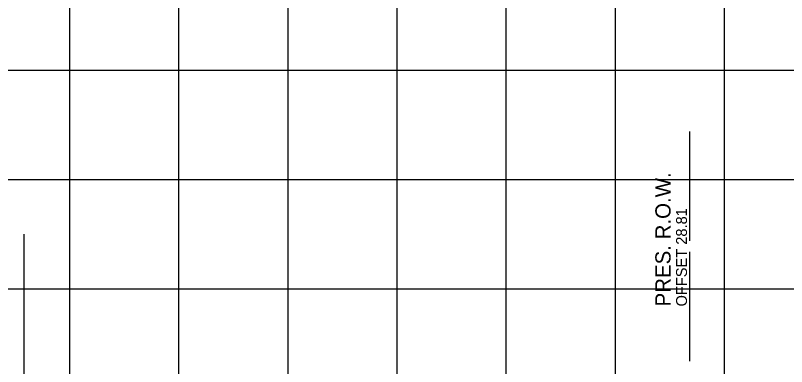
# Model space of a CAD drawing. Extents: x 1131015 to 1136271, y 133453 to 174329.
# Drawn here: x 1131295.5 to 1131366.1, y 173688.5 to 173720.7 of the extents above; entities that cross this region are included whole.
import ezdxf

# ---------------------------------------------------------------- set-up
doc = ezdxf.new("R2010")
doc.units = 0
for name, color, linetype in [('DESIGN - EARTHWORK - Excavation Limit Lines', 7, 'Continuous'), ('DESIGN - SHEET - Light Grid', 7, 'Continuous'), ('DESIGN - SHEET - Linework', 7, 'Continuous'), ('SURVEY - PROPERTY - ROW Lines', 7, 'Continuous'), ('SURVEY - PROPERTY - ROW Lines Text', 7, 'Continuous')]:
    doc.layers.add(name, color=color, linetype=linetype)

msp = doc.modelspace()

# ---------------------------------------------------------------- linework, layer by layer
at = {"layer": 'DESIGN - EARTHWORK - Excavation Limit Lines'}
msp.add_line((1131296.231, 173700.657), (1131296.231, 173648.157), dxfattribs=at)
at = {"layer": 'DESIGN - SHEET - Light Grid'}
msp.add_line((1131340.456, 173667.655), (1131340.456, 173762.825), dxfattribs=at)
at = {"layer": 'DESIGN - SHEET - Linework'}
for p, q in [((1131300.456, 173615.655), (1131300.456, 173825.655)), ((1131310.456, 173615.655), (1131310.456, 173825.655)), ((1131320.456, 173615.655), (1131320.456, 173825.655)), ((1131330.456, 173615.655), (1131330.456, 173825.655)), ((1131340.456, 173615.655), (1131340.456, 173825.655)), ((1131350.456, 173615.655), (1131350.456, 173825.655)), ((1131360.456, 173615.655), (1131360.456, 173825.655)), ((1131190.456, 173715.655), (1131490.456, 173715.655)), ((1131190.456, 173705.655), (1131490.456, 173705.655)), ((1131190.456, 173695.655), (1131490.456, 173695.655))]:
    msp.add_line(p, q, dxfattribs=at)
at = {"layer": 'SURVEY - PROPERTY - ROW Lines'}
for p, q in [((1131357.264, 173700.028), (1131357.264, 173710.028)), ((1131357.264, 173689.028), (1131357.264, 173699.028))]:
    msp.add_line(p, q, dxfattribs=at)

# ---------------------------------------------------------------- texts
at = {"layer": 'SURVEY - PROPERTY - ROW Lines Text'}
for s, height, p in [('PRES. R.O.W.', 1.4, (1131355.514, 173694.028)), ('OFFSET 28.81', 1, (1131357.014, 173694.028))]:
    msp.add_text(s, height=height, rotation=90, dxfattribs=at).set_placement(p)

doc.saveas('drawing.dxf')
